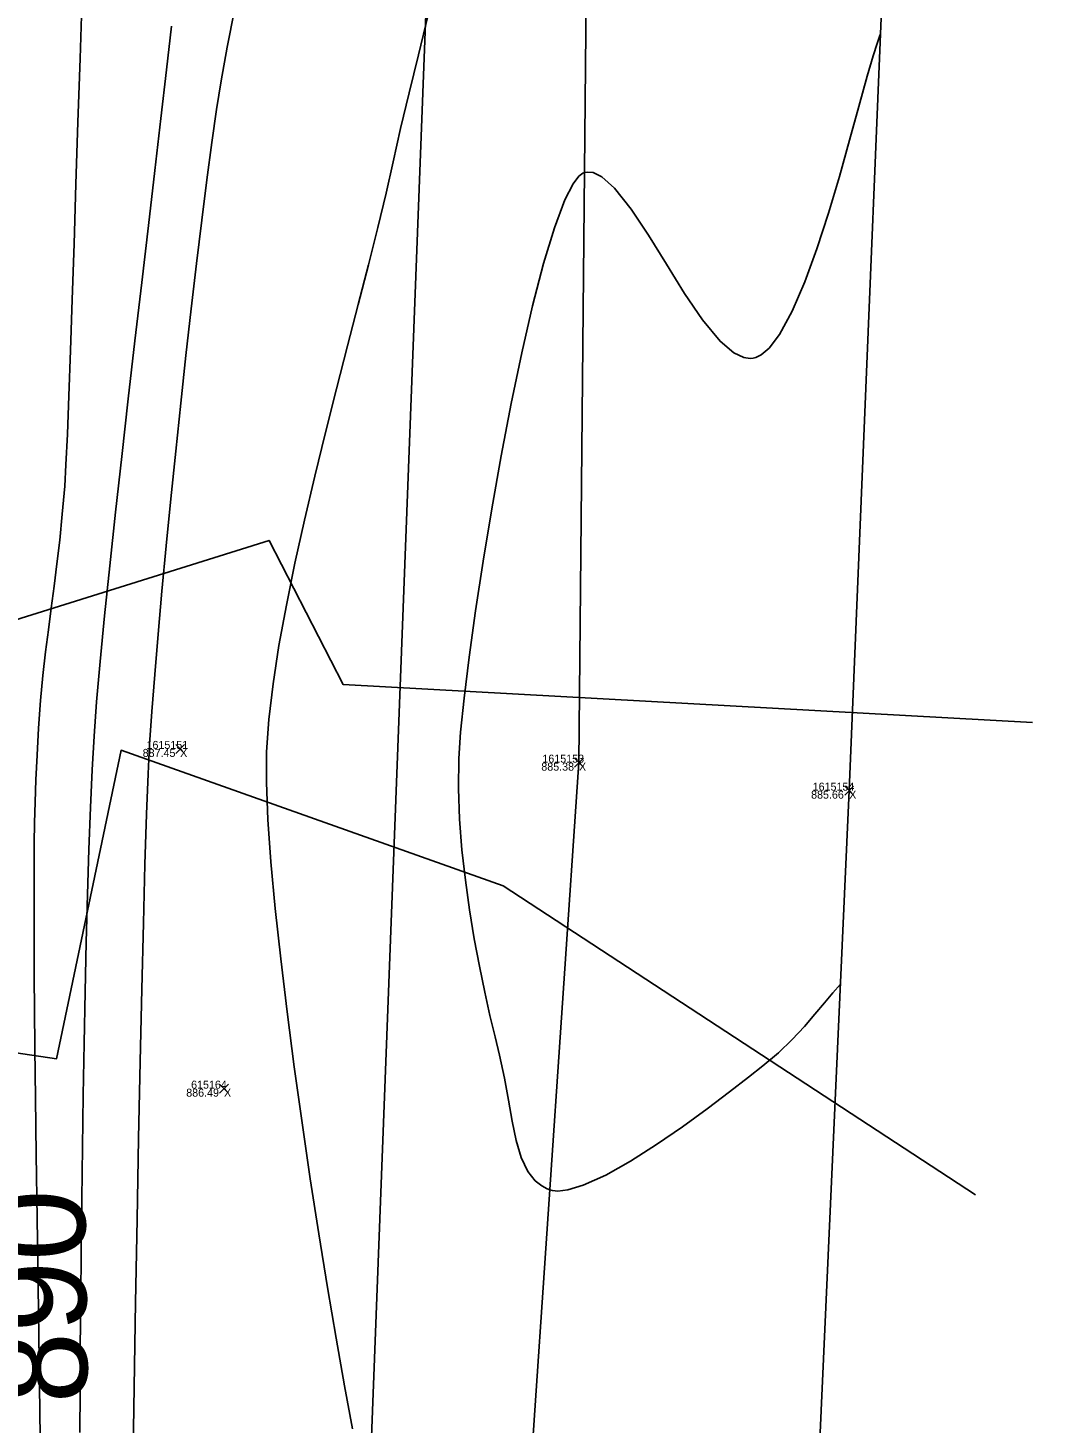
# Model space of a CAD drawing. Extents: x 1957117 to 1971063, y 701601 to 715861.
# Drawn here: x 1962717.5 to 1962762.8, y 702123.3 to 702184.3 of the extents above; entities that cross this region are included whole.
import ezdxf

# ---------------------------------------------------------------- set-up
doc = ezdxf.new("R2010")
doc.units = 0
for name, color, linetype in [('AP_X_Lights', 7, 'Continuous'), ('DT_X_Break_Line', 7, 'Continuous'), ('DT_X_Contour_Major', 7, 'Continuous'), ('DT_X_Contour_Minor', 7, 'Continuous'), ('DT_X_TIN_Hull', 7, 'Continuous'), ('PV_P_Shoulder', 7, 'Continuous'), ('RS_Raster1', 7, 'Continuous'), ('RW_X_Esmt_RR', 7, 'Continuous'), ('SC_Scratch1', 7, 'Continuous'), ('VG_X_Tree_Line_Rt', 7, 'Continuous')]:
    doc.layers.add(name, color=color, linetype=linetype)

msp = doc.modelspace()

# ---------------------------------------------------------------- linework, layer by layer
at = {"layer": 'AP_X_Lights'}
for p, q in [((1962723.938, 702152.585), (1962724.326, 702152.975)), ((1962723.938, 702152.975), (1962724.326, 702152.585)), ((1962741.388, 702151.984), (1962741.776, 702152.374)), ((1962741.388, 702152.374), (1962741.776, 702151.984)), ((1962753.21, 702150.76), (1962753.598, 702151.15)), ((1962753.21, 702151.15), (1962753.598, 702150.76)), ((1962725.857, 702137.726), (1962726.245, 702138.116)), ((1962725.857, 702138.116), (1962726.245, 702137.726))]:
    msp.add_line(p, q, dxfattribs=at)
at = {"layer": 'DT_X_Break_Line'}
msp.add_lwpolyline([(1962752.132, 702702.919), (1962747.065, 702649.147), (1962745.48, 702606.97), (1962743.008, 702552.829), (1962740.623, 702503.302), (1962740.641, 702452.933), (1962736.982, 702403.388), (1962741.529, 702352.919), (1962733.397, 702302.963), (1962742.046, 702251.987), (1962742.053, 702202.145), (1962741.582, 702152.179), (1962738.197, 702102.408), (1962725.619, 702053.061)], dxfattribs=at)
at = {"layer": 'DT_X_Contour_Major'}
msp.add_lwpolyline([(1962719.846, 702185.785), (1962719.754, 702182.979), (1962719.664, 702180.194), (1962719.577, 702177.477), (1962719.493, 702174.875), (1962719.413, 702172.433), (1962719.338, 702170.2), (1962719.266, 702168.22), (1962719.199, 702166.542), (1962719.138, 702165.212), (1962719.082, 702164.277), (1962718.979, 702163.041), (1962718.866, 702161.916), (1962718.745, 702160.876), (1962718.62, 702159.894), (1962718.492, 702158.942), (1962718.367, 702157.993), (1962718.245, 702157.021), (1962718.132, 702155.998), (1962718.03, 702154.898), (1962717.942, 702153.693), (1962717.872, 702152.5), (1962717.82, 702151.431), (1962717.784, 702150.455), (1962717.762, 702149.542), (1962717.749, 702148.659), (1962717.745, 702147.776), (1962717.745, 702146.862), (1962717.748, 702145.884), (1962717.751, 702144.813), (1962717.75, 702143.616), (1962717.753, 702142.758), (1962717.765, 702141.424), (1962717.783, 702139.66), (1962717.809, 702137.514), (1962717.84, 702135.032), (1962717.877, 702132.262), (1962717.918, 702129.249), (1962717.963, 702126.041), (1962718.011, 702122.685)], dxfattribs=at)
msp.add_lwpolyline([(1962719.846, 702185.785), (1962719.754, 702182.979), (1962719.664, 702180.194), (1962719.577, 702177.477), (1962719.493, 702174.875), (1962719.413, 702172.433), (1962719.338, 702170.2), (1962719.266, 702168.22), (1962719.199, 702166.542), (1962719.138, 702165.212), (1962719.082, 702164.277), (1962718.979, 702163.041), (1962718.866, 702161.916), (1962718.745, 702160.876), (1962718.62, 702159.894), (1962718.492, 702158.942), (1962718.367, 702157.993), (1962718.245, 702157.021), (1962718.132, 702155.998), (1962718.03, 702154.898), (1962717.942, 702153.693), (1962717.872, 702152.5), (1962717.82, 702151.431), (1962717.784, 702150.455), (1962717.762, 702149.542), (1962717.749, 702148.659), (1962717.745, 702147.776), (1962717.745, 702146.862), (1962717.748, 702145.884), (1962717.751, 702144.813), (1962717.75, 702143.616), (1962717.753, 702142.758), (1962717.765, 702141.424), (1962717.783, 702139.66), (1962717.809, 702137.514), (1962717.84, 702135.032), (1962717.877, 702132.262), (1962717.918, 702129.249), (1962717.963, 702126.041), (1962718.011, 702122.685)], dxfattribs=at)
at = {"layer": 'DT_X_Contour_Minor'}
for points in [[(1962726.513, 702185.084), (1962726.186, 702183.473), (1962725.922, 702181.994), (1962725.729, 702180.745), (1962725.523, 702179.295), (1962725.306, 702177.673), (1962725.081, 702175.904), (1962724.852, 702174.015), (1962724.619, 702172.034), (1962724.388, 702169.986), (1962724.16, 702167.898), (1962723.938, 702165.797), (1962723.725, 702163.711), (1962723.524, 702161.664), (1962723.338, 702159.685), (1962723.169, 702157.8), (1962723.021, 702156.036), (1962722.896, 702154.419), (1962722.797, 702152.977), (1962722.731, 702151.692), (1962722.663, 702149.925), (1962722.594, 702147.73), (1962722.525, 702145.16), (1962722.455, 702142.269), (1962722.385, 702139.11), (1962722.316, 702135.736), (1962722.248, 702132.203), (1962722.182, 702128.562), (1962722.119, 702124.868), (1962722.058, 702121.174)], [(1962726.513, 702185.084), (1962726.186, 702183.473), (1962725.922, 702181.994), (1962725.729, 702180.745), (1962725.523, 702179.295), (1962725.306, 702177.673), (1962725.081, 702175.904), (1962724.852, 702174.015), (1962724.619, 702172.034), (1962724.388, 702169.986), (1962724.16, 702167.898), (1962723.938, 702165.797), (1962723.725, 702163.711), (1962723.524, 702161.664), (1962723.338, 702159.685), (1962723.169, 702157.8), (1962723.021, 702156.036), (1962722.896, 702154.419), (1962722.797, 702152.977), (1962722.731, 702151.692), (1962722.663, 702149.925), (1962722.594, 702147.73), (1962722.525, 702145.16), (1962722.455, 702142.269), (1962722.385, 702139.11), (1962722.316, 702135.736), (1962722.248, 702132.203), (1962722.182, 702128.562), (1962722.119, 702124.868), (1962722.058, 702121.174)], [(1962734.986, 702184.88), (1962734.554, 702183.137), (1962734.149, 702181.473), (1962733.779, 702179.908), (1962733.455, 702178.461), (1962733.145, 702177.093), (1962732.779, 702175.582), (1962732.368, 702173.949), (1962731.924, 702172.215), (1962731.456, 702170.402), (1962730.976, 702168.532), (1962730.496, 702166.626), (1962730.024, 702164.705), (1962729.574, 702162.791), (1962729.155, 702160.906), (1962728.779, 702159.069), (1962728.456, 702157.304), (1962728.197, 702155.632), (1962728.014, 702154.073), (1962727.916, 702152.65), (1962727.91, 702151.31), (1962727.976, 702149.696), (1962728.106, 702147.848), (1962728.294, 702145.803), (1962728.531, 702143.6), (1962728.81, 702141.277), (1962729.125, 702138.874), (1962729.466, 702136.43), (1962729.828, 702133.982), (1962730.202, 702131.569), (1962730.581, 702129.23), (1962730.958, 702127.004), (1962731.325, 702124.93), (1962731.675, 702123.045)], [(1962734.986, 702184.88), (1962734.554, 702183.137), (1962734.149, 702181.473), (1962733.779, 702179.908), (1962733.455, 702178.461), (1962733.145, 702177.093), (1962732.779, 702175.582), (1962732.368, 702173.949), (1962731.924, 702172.215), (1962731.456, 702170.402), (1962730.976, 702168.532), (1962730.496, 702166.626), (1962730.024, 702164.705), (1962729.574, 702162.791), (1962729.155, 702160.906), (1962728.779, 702159.069), (1962728.456, 702157.304), (1962728.197, 702155.632), (1962728.014, 702154.073), (1962727.916, 702152.65), (1962727.91, 702151.31), (1962727.976, 702149.696), (1962728.106, 702147.848), (1962728.294, 702145.803), (1962728.531, 702143.6), (1962728.81, 702141.277), (1962729.125, 702138.874), (1962729.466, 702136.43), (1962729.828, 702133.982), (1962730.202, 702131.569), (1962730.581, 702129.23), (1962730.958, 702127.004), (1962731.325, 702124.93), (1962731.675, 702123.045)], [(1962723.75, 702184.393), (1962723.536, 702182.477), (1962723.293, 702180.358), (1962723.028, 702178.075), (1962722.747, 702175.668), (1962722.455, 702173.175), (1962722.158, 702170.635), (1962721.864, 702168.088), (1962721.578, 702165.573), (1962721.305, 702163.128), (1962721.053, 702160.793), (1962720.828, 702158.608), (1962720.634, 702156.61), (1962720.48, 702154.839), (1962720.369, 702153.335), (1962720.287, 702151.871), (1962720.212, 702150.212), (1962720.143, 702148.385), (1962720.081, 702146.415), (1962720.025, 702144.33), (1962719.975, 702142.156), (1962719.931, 702139.917), (1962719.892, 702137.642), (1962719.858, 702135.356), (1962719.828, 702133.085), (1962719.803, 702130.856), (1962719.783, 702128.694), (1962719.766, 702126.627), (1962719.753, 702124.68), (1962719.743, 702122.88)], [(1962723.75, 702184.393), (1962723.536, 702182.477), (1962723.293, 702180.358), (1962723.028, 702178.075), (1962722.747, 702175.668), (1962722.455, 702173.175), (1962722.158, 702170.635), (1962721.864, 702168.088), (1962721.578, 702165.573), (1962721.305, 702163.128), (1962721.053, 702160.793), (1962720.828, 702158.608), (1962720.634, 702156.61), (1962720.48, 702154.839), (1962720.369, 702153.335), (1962720.287, 702151.871), (1962720.212, 702150.212), (1962720.143, 702148.385), (1962720.081, 702146.415), (1962720.025, 702144.33), (1962719.975, 702142.156), (1962719.931, 702139.917), (1962719.892, 702137.642), (1962719.858, 702135.356), (1962719.828, 702133.085), (1962719.803, 702130.856), (1962719.783, 702128.694), (1962719.766, 702126.627), (1962719.753, 702124.68), (1962719.743, 702122.88)], [(1962754.776, 702184.06), (1962754.727, 702183.931), (1962754.623, 702183.632), (1962754.451, 702183.086), (1962754.193, 702182.197), (1962753.827, 702180.881), (1962753.42, 702179.4), (1962752.974, 702177.822), (1962752.496, 702176.218), (1962751.989, 702174.655), (1962751.46, 702173.202), (1962750.912, 702171.929), (1962750.351, 702170.905), (1962749.896, 702170.31), (1962749.553, 702170.018), (1962749.323, 702169.906), (1962749.209, 702169.875), (1962749.07, 702169.861), (1962748.788, 702169.898), (1962748.352, 702170.101), (1962747.752, 702170.609), (1962746.979, 702171.543), (1962746.193, 702172.703), (1962745.405, 702173.975), (1962744.625, 702175.243), (1962743.866, 702176.393), (1962743.139, 702177.31), (1962742.587, 702177.799), (1962742.196, 702177.985), (1962741.946, 702178.009), (1962741.825, 702177.988), (1962741.745, 702177.956), (1962741.58, 702177.831), (1962741.324, 702177.497), (1962740.967, 702176.8), (1962740.505, 702175.572), (1962740.031, 702174.004), (1962739.553, 702172.16), (1962739.08, 702170.102), (1962738.618, 702167.894), (1962738.177, 702165.598), (1962737.765, 702163.278), (1962737.388, 702160.995), (1962737.055, 702158.814), (1962736.775, 702156.797), (1962736.555, 702155.007), (1962736.402, 702153.507), (1962736.326, 702152.36), (1962736.312, 702151.048), (1962736.361, 702149.714), (1962736.464, 702148.373), (1962736.611, 702147.042), (1962736.794, 702145.738), (1962737.002, 702144.477), (1962737.227, 702143.275), (1962737.459, 702142.149), (1962737.689, 702141.114), (1962737.908, 702140.188), (1962738.107, 702139.386), (1962738.327, 702138.385), (1962738.499, 702137.416), (1962738.656, 702136.5), (1962738.828, 702135.659), (1962739.047, 702134.917), (1962739.347, 702134.294), (1962739.665, 702133.897), (1962739.96, 702133.665), (1962740.188, 702133.545), (1962740.311, 702133.496), (1962740.418, 702133.466), (1962740.661, 702133.442), (1962741.09, 702133.492), (1962741.769, 702133.698), (1962742.752, 702134.145), (1962743.836, 702134.755), (1962744.971, 702135.474), (1962746.106, 702136.252), (1962747.191, 702137.037), (1962748.174, 702137.777), (1962749.005, 702138.42), (1962749.632, 702138.915), (1962750.315, 702139.495), (1962750.915, 702140.073), (1962751.442, 702140.638), (1962751.907, 702141.175), (1962752.318, 702141.672), (1962752.686, 702142.116), (1962753.022, 702142.494)], [(1962754.776, 702184.06), (1962754.727, 702183.931), (1962754.623, 702183.632), (1962754.451, 702183.086), (1962754.193, 702182.197), (1962753.827, 702180.881), (1962753.42, 702179.4), (1962752.974, 702177.822), (1962752.496, 702176.218), (1962751.989, 702174.655), (1962751.46, 702173.202), (1962750.912, 702171.929), (1962750.351, 702170.905), (1962749.896, 702170.31), (1962749.553, 702170.018), (1962749.323, 702169.906), (1962749.209, 702169.875), (1962749.07, 702169.861), (1962748.788, 702169.898), (1962748.352, 702170.101), (1962747.752, 702170.609), (1962746.979, 702171.543), (1962746.193, 702172.703), (1962745.405, 702173.975), (1962744.625, 702175.243), (1962743.866, 702176.393), (1962743.139, 702177.31), (1962742.587, 702177.799), (1962742.196, 702177.985), (1962741.946, 702178.009), (1962741.825, 702177.988), (1962741.745, 702177.956), (1962741.58, 702177.831), (1962741.324, 702177.497), (1962740.967, 702176.8), (1962740.505, 702175.572), (1962740.031, 702174.004), (1962739.553, 702172.16), (1962739.08, 702170.102), (1962738.618, 702167.894), (1962738.177, 702165.598), (1962737.765, 702163.278), (1962737.388, 702160.995), (1962737.055, 702158.814), (1962736.775, 702156.797), (1962736.555, 702155.007), (1962736.402, 702153.507), (1962736.326, 702152.36), (1962736.312, 702151.048), (1962736.361, 702149.714), (1962736.464, 702148.373), (1962736.611, 702147.042), (1962736.794, 702145.738), (1962737.002, 702144.477), (1962737.227, 702143.275), (1962737.459, 702142.149), (1962737.689, 702141.114), (1962737.908, 702140.188), (1962738.107, 702139.386), (1962738.327, 702138.385), (1962738.499, 702137.416), (1962738.656, 702136.5), (1962738.828, 702135.659), (1962739.047, 702134.917), (1962739.347, 702134.294), (1962739.665, 702133.897), (1962739.96, 702133.665), (1962740.188, 702133.545), (1962740.311, 702133.496), (1962740.418, 702133.466), (1962740.661, 702133.442), (1962741.09, 702133.492), (1962741.769, 702133.698), (1962742.752, 702134.145), (1962743.836, 702134.755), (1962744.971, 702135.474), (1962746.106, 702136.252), (1962747.191, 702137.037), (1962748.174, 702137.777), (1962749.005, 702138.42), (1962749.632, 702138.915), (1962750.315, 702139.495), (1962750.915, 702140.073), (1962751.442, 702140.638), (1962751.907, 702141.175), (1962752.318, 702141.672), (1962752.686, 702142.116), (1962753.022, 702142.494)]]:
    msp.add_lwpolyline(points, dxfattribs=at)
at = {"layer": 'DT_X_TIN_Hull'}
msp.add_lwpolyline([(1962657.931, 702308.011), (1962655.854, 702258.355), (1962653.64, 702207.97), (1962651.503, 702157.712), (1962649.771, 702107.746), (1962674.688, 702087.643), (1962671.405, 702038.683), (1962651.95, 702019.751), (1962598.276, 702023.522), (1962596.236, 701997.877), (1962651.443, 701993.881), (1962750.651, 701987.35), (1962803.275, 701984.672), (1962804.883, 701997.219), (1962805.914, 702009.441), (1962753.632, 702013.572), (1962730.2, 702029.616), (1962722.307, 702088.916), (1962751.157, 702101.248), (1962753.404, 702150.955), (1962757.576, 702251.621), (1962759.026, 702351.713)], dxfattribs=at)
at = {"layer": 'RW_X_Esmt_RR'}
msp.add_lwpolyline([(1962729.176, 702035.621), (1962771.351, 703140.475)], dxfattribs=at)
at = {"layer": 'VG_X_Tree_Line_Rt'}
msp.add_lwpolyline([(1962758.932, 702133.279), (1962738.264, 702146.788), (1962721.547, 702152.72), (1962718.724, 702139.227), (1962707.027, 702140.965), (1962702.969, 702151.074), (1962701.594, 702162.545), (1962708.122, 702166.812), (1962714, 702157.512), (1962728.026, 702161.901), (1962731.266, 702155.597), (1962761.424, 702153.938)], dxfattribs=at)

# ---------------------------------------------------------------- texts
at = {"layer": 'DT_X_Contour_Major'}
msp.add_text('890', height=4.2, rotation=90.78527, dxfattribs=at).set_placement((1962720.088, 702124.169))
at = {"layer": 'PV_P_Shoulder'}
for s, p in [('887.45', (1962722.495, 702152.43)), ('885.38', (1962739.934, 702151.829)), ('885.66', (1962751.737, 702150.605)), ('886.49', (1962724.4, 702137.571))]:
    msp.add_text(s, height=0.35, dxfattribs=at).set_placement(p)
at = {"layer": 'RS_Raster1'}
for s, p in [('1615151', (1962722.663, 702152.78)), ('1615153', (1962739.981, 702152.179)), ('1615154', (1962751.806, 702150.955)), ('615164', (1962724.613, 702137.921))]:
    msp.add_text(s, height=0.35, dxfattribs=at).set_placement(p)
at = {"layer": 'SC_Scratch1'}
for p in [(1962724.132, 702152.43), (1962741.582, 702151.829), (1962753.404, 702150.605), (1962726.051, 702137.571)]:
    msp.add_text('X', height=0.35, dxfattribs=at).set_placement(p)

doc.saveas('drawing.dxf')
